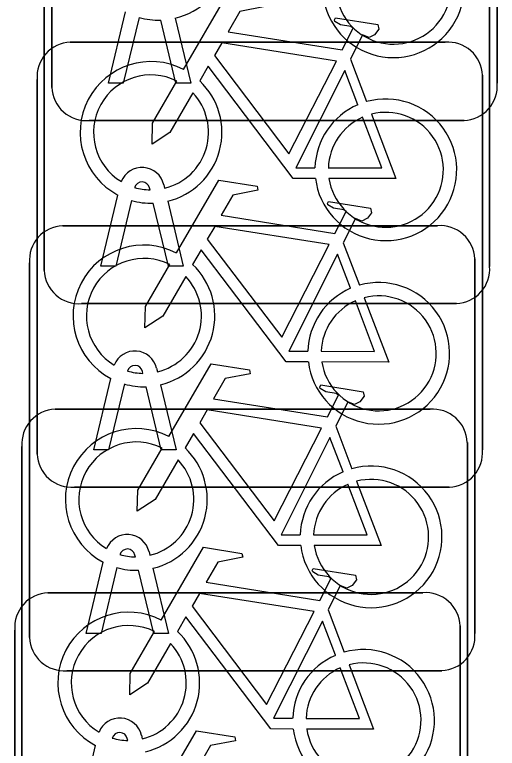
# Model space of a CAD drawing. Extents: x 160888 to 161385, y 386490 to 386908.
# Drawn here: x 161057.978 to 161059.061, y 386755.031 to 386756.678 of the extents above; entities that cross this region are included whole.
import ezdxf

# ---------------------------------------------------------------- set-up
doc = ezdxf.new("R2010")
doc.units = 0
doc.layers.add('IMGEO_Fietsenrek', color=7, linetype='Continuous')

msp = doc.modelspace()

# ---------------------------------------------------------------- linework, layer by layer
at = {"layer": 'IMGEO_Fietsenrek'}
for p, q in [((161058.0615, 386756.5149), (161058.0615, 386757.3558)), ((161058.0615, 386757.3558), (161058.0615, 386756.5149)), ((161059.0605, 386757.3651), (161059.0605, 386756.5242)), ((161059.0605, 386756.5242), (161059.0605, 386757.3651)), ((161058.0445, 386756.1039), (161058.0445, 386756.9448)), ((161058.0445, 386756.9448), (161058.0445, 386756.1039)), ((161059.0435, 386756.9541), (161059.0435, 386756.1132)), ((161059.0435, 386756.1132), (161059.0435, 386756.9541)), ((161058.1885, 386756.5243), (161058.2268, 386756.6843)), ((161058.2572, 386756.6721), (161058.2219, 386756.5243)), ((161058.34, 386756.5243), (161058.3061, 386756.666)), ((161058.3384, 386756.6703), (161058.3734, 386756.5243)), ((161058.1029, 386756.6165), (161058.9438, 386756.6165)), ((161058.9438, 386756.6165), (161058.1029, 386756.6165)), ((161058.7312, 386756.5782), (161058.7675, 386756.483)), ((161058.0285, 386755.6919), (161058.0285, 386756.5328)), ((161058.0285, 386756.5328), (161058.0285, 386755.6919)), ((161059.0275, 386756.5421), (161059.0275, 386755.7012)), ((161059.0275, 386755.7012), (161059.0275, 386756.5421)), ((161058.2219, 386756.5243), (161058.1885, 386756.5243)), ((161058.3734, 386756.5243), (161058.34, 386756.5243)), ((161058.9861, 386756.4405), (161058.1452, 386756.4405)), ((161058.1452, 386756.4405), (161058.9861, 386756.4405)), ((161058.2819, 386756.2849), (161058.2809, 386756.2892)), ((161058.3126, 386756.2964), (161058.3144, 386756.2885)), ((161058.1715, 386756.1133), (161058.2098, 386756.2733)), ((161058.2402, 386756.2611), (161058.2049, 386756.1133)), ((161058.323, 386756.1133), (161058.2891, 386756.255)), ((161058.3214, 386756.2593), (161058.3564, 386756.1133)), ((161058.0859, 386756.2045), (161058.9268, 386756.2045)), ((161058.9268, 386756.2045), (161058.0859, 386756.2045)), ((161058.7152, 386756.1662), (161058.7515, 386756.071)), ((161058.0115, 386755.2799), (161058.0115, 386756.1208)), ((161058.0115, 386756.1208), (161058.0115, 386755.2799)), ((161059.0105, 386756.1301), (161059.0105, 386755.2892)), ((161059.0105, 386755.2892), (161059.0105, 386756.1301)), ((161058.2049, 386756.1133), (161058.1715, 386756.1133)), ((161058.3564, 386756.1133), (161058.323, 386756.1133)), ((161058.9691, 386756.0295), (161058.1282, 386756.0295)), ((161058.1282, 386756.0295), (161058.9691, 386756.0295)), ((161058.2659, 386755.8729), (161058.2649, 386755.8772)), ((161058.2966, 386755.8844), (161058.2984, 386755.8765)), ((161058.1555, 386755.7013), (161058.1938, 386755.8613)), ((161058.2242, 386755.8491), (161058.1889, 386755.7013)), ((161058.307, 386755.7013), (161058.2731, 386755.843)), ((161058.3054, 386755.8473), (161058.3404, 386755.7013)), ((161058.0689, 386755.7925), (161058.9098, 386755.7925)), ((161058.9098, 386755.7925), (161058.0689, 386755.7925)), ((161058.6982, 386755.7542), (161058.7345, 386755.659)), ((161057.9945, 386754.8679), (161057.9945, 386755.7088)), ((161057.9945, 386755.7088), (161057.9945, 386754.8679)), ((161058.9935, 386755.7181), (161058.9935, 386754.8772)), ((161058.9935, 386754.8772), (161058.9935, 386755.7181)), ((161058.1889, 386755.7013), (161058.1555, 386755.7013)), ((161058.3404, 386755.7013), (161058.307, 386755.7013)), ((161058.9531, 386755.6175), (161058.1122, 386755.6175)), ((161058.1122, 386755.6175), (161058.9531, 386755.6175)), ((161058.2489, 386755.4609), (161058.2479, 386755.4652)), ((161058.2796, 386755.4724), (161058.2814, 386755.4645)), ((161058.1385, 386755.2893), (161058.1768, 386755.4493)), ((161058.2072, 386755.4371), (161058.1719, 386755.2893)), ((161058.29, 386755.2893), (161058.2561, 386755.431)), ((161058.2884, 386755.4353), (161058.3234, 386755.2893)), ((161058.0529, 386755.3805), (161058.8938, 386755.3805)), ((161058.8938, 386755.3805), (161058.0529, 386755.3805)), ((161058.6812, 386755.3422), (161058.7175, 386755.247)), ((161057.9785, 386754.4559), (161057.9785, 386755.2968)), ((161057.9785, 386755.2968), (161057.9785, 386754.4559)), ((161058.9775, 386755.3061), (161058.9775, 386754.4652)), ((161058.9775, 386754.4652), (161058.9775, 386755.3061)), ((161058.1719, 386755.2893), (161058.1385, 386755.2893)), ((161058.3234, 386755.2893), (161058.29, 386755.2893)), ((161058.9361, 386755.2055), (161058.0952, 386755.2055)), ((161058.0952, 386755.2055), (161058.9361, 386755.2055)), ((161058.2319, 386755.0489), (161058.2309, 386755.0532)), ((161058.2626, 386755.0604), (161058.2644, 386755.0525)), ((161058.1215, 386754.8773), (161058.1598, 386755.0373))]:
    msp.add_line(p, q, dxfattribs=at)
for points in [[(161058.3571, 386756.5552), (161058.4518, 386756.7187), (161058.538, 386756.7049), (161058.5397, 386756.6962), (161058.4836, 386756.6853), (161058.4574, 386756.64), (161058.7126, 386756.5992)], [(161058.7126, 386756.5992), (161058.7376, 386756.648), (161058.7325, 386756.652), (161058.7093, 386756.6557), (161058.6966, 386756.6632), (161058.6956, 386756.6663), (161058.6978, 386756.6709), (161058.7926, 386756.6558), (161058.7949, 386756.6455), (161058.7855, 386756.6331), (161058.7731, 386756.6267), (161058.7586, 386756.6329), (161058.7312, 386756.5782)], [(161058.6997, 386756.574), (161058.4429, 386756.615), (161058.4262, 386756.5862), (161058.5932, 386756.3659), (161058.6997, 386756.574)], [(161058.6528, 386756.3105), (161058.6031, 386756.3106), (161058.4124, 386756.5623), (161058.3934, 386756.5295)], [(161058.7477, 386756.476), (161058.7184, 386756.5528), (161058.609, 386756.3347), (161058.6517, 386756.3346)], [(161058.3778, 386756.5027), (161058.3262, 386756.4135), (161058.2863, 386756.3875), (161058.2875, 386756.435), (161058.342, 386756.5292)], [(161058.6817, 386756.3345), (161058.8016, 386756.3343), (161058.7584, 386756.4479)], [(161058.7782, 386756.4548), (161058.8332, 386756.3102), (161058.6831, 386756.3105)], [(161058.3411, 386756.1432), (161058.4358, 386756.3067), (161058.522, 386756.2929), (161058.5237, 386756.2842), (161058.4676, 386756.2733), (161058.4414, 386756.228), (161058.6966, 386756.1872)], [(161058.6966, 386756.1872), (161058.7216, 386756.236), (161058.7165, 386756.24), (161058.6933, 386756.2437), (161058.6806, 386756.2512), (161058.6796, 386756.2543), (161058.6818, 386756.2589), (161058.7766, 386756.2438), (161058.7789, 386756.2335), (161058.7695, 386756.2211), (161058.7571, 386756.2147), (161058.7426, 386756.2209), (161058.7152, 386756.1662)], [(161058.6837, 386756.162), (161058.4269, 386756.203), (161058.4102, 386756.1742), (161058.5772, 386755.9539), (161058.6837, 386756.162)], [(161058.6368, 386755.8985), (161058.5871, 386755.8986), (161058.3964, 386756.1503), (161058.3774, 386756.1175)], [(161058.7317, 386756.064), (161058.7024, 386756.1408), (161058.593, 386755.9227), (161058.6357, 386755.9226)], [(161058.3618, 386756.0907), (161058.3102, 386756.0015), (161058.2703, 386755.9755), (161058.2715, 386756.023), (161058.326, 386756.1172)], [(161058.6657, 386755.9225), (161058.7856, 386755.9223), (161058.7424, 386756.0359)], [(161058.7622, 386756.0428), (161058.8172, 386755.8982), (161058.6671, 386755.8985)], [(161058.3241, 386755.7312), (161058.4188, 386755.8947), (161058.505, 386755.8809), (161058.5067, 386755.8722), (161058.4506, 386755.8613), (161058.4244, 386755.816), (161058.6796, 386755.7752)], [(161058.6796, 386755.7752), (161058.7046, 386755.824), (161058.6995, 386755.828), (161058.6763, 386755.8317), (161058.6636, 386755.8392), (161058.6626, 386755.8423), (161058.6648, 386755.8469), (161058.7596, 386755.8318), (161058.7619, 386755.8215), (161058.7525, 386755.8091), (161058.7401, 386755.8027), (161058.7256, 386755.8089), (161058.6982, 386755.7542)], [(161058.6667, 386755.75), (161058.4099, 386755.791), (161058.3932, 386755.7622), (161058.5602, 386755.5419), (161058.6667, 386755.75)], [(161058.6198, 386755.4865), (161058.5701, 386755.4866), (161058.3794, 386755.7383), (161058.3604, 386755.7055)], [(161058.7147, 386755.652), (161058.6854, 386755.7288), (161058.576, 386755.5107), (161058.6187, 386755.5106)], [(161058.3448, 386755.6787), (161058.2932, 386755.5895), (161058.2533, 386755.5635), (161058.2545, 386755.611), (161058.309, 386755.7052)], [(161058.6487, 386755.5105), (161058.7686, 386755.5103), (161058.7254, 386755.6239)], [(161058.7452, 386755.6308), (161058.8002, 386755.4862), (161058.6501, 386755.4865)], [(161058.3071, 386755.3192), (161058.4018, 386755.4827), (161058.488, 386755.4689), (161058.4897, 386755.4602), (161058.4336, 386755.4493), (161058.4074, 386755.404), (161058.6626, 386755.3632)], [(161058.6626, 386755.3632), (161058.6876, 386755.412), (161058.6825, 386755.416), (161058.6593, 386755.4197), (161058.6466, 386755.4272), (161058.6456, 386755.4303), (161058.6478, 386755.4349), (161058.7426, 386755.4198), (161058.7449, 386755.4095), (161058.7355, 386755.3971), (161058.7231, 386755.3907), (161058.7086, 386755.3969), (161058.6812, 386755.3422)], [(161058.6497, 386755.338), (161058.3929, 386755.379), (161058.3762, 386755.3502), (161058.5432, 386755.1299), (161058.6497, 386755.338)], [(161058.6028, 386755.0745), (161058.5531, 386755.0746), (161058.3624, 386755.3263), (161058.3434, 386755.2935)], [(161058.6977, 386755.24), (161058.6684, 386755.3168), (161058.559, 386755.0987), (161058.6017, 386755.0986)], [(161058.3278, 386755.2667), (161058.2762, 386755.1775), (161058.2363, 386755.1515), (161058.2375, 386755.199), (161058.292, 386755.2932)], [(161058.6317, 386755.0985), (161058.7516, 386755.0983), (161058.7084, 386755.2119)], [(161058.7282, 386755.2188), (161058.7832, 386755.0742), (161058.6331, 386755.0745)], [(161058.2911, 386754.9072), (161058.3858, 386755.0707), (161058.472, 386755.0569), (161058.4737, 386755.0482), (161058.4176, 386755.0373), (161058.3914, 386754.992), (161058.6466, 386754.9512)]]:
    msp.add_lwpolyline(points, dxfattribs=at)
for centre, radius, start, end in [((161058.3011, 386756.8249), 0.159, 283.5766, 46.6042), ((161058.8277, 386756.7409), 0.159, 187.0065, 105.7708), ((161058.8277, 386756.7409), 0.129, 188.6715, 104.5883), ((161058.3011, 386756.8249), 0.159, 253.9967, 271.7867), ((161058.1062, 386756.5386), 0.0779, 92.4484, 184.2845), ((161058.1062, 386756.5386), 0.0779, 92.4484, 184.2845), ((161058.9496, 386756.5388), 0.0779, 2.4484, 94.2845), ((161058.9496, 386756.5388), 0.0779, 2.4484, 94.2845), ((161058.2841, 386756.4139), 0.159, 62.6766, 242.1369), ((161058.2841, 386756.4139), 0.129, 63.3192, 238.903), ((161058.2841, 386756.4139), 0.159, 283.5766, 46.6042), ((161058.1394, 386756.5182), 0.0779, 182.4484, 274.2845), ((161058.1394, 386756.5182), 0.0779, 182.4484, 274.2845), ((161058.9828, 386756.5184), 0.0779, 272.4484, 4.2845), ((161058.9828, 386756.5184), 0.0779, 272.4484, 4.2845), ((161058.2841, 386756.4139), 0.129, 283.6043, 43.4302), ((161058.8107, 386756.3299), 0.159, 187.0065, 105.7708), ((161058.8107, 386756.3299), 0.159, 113.3408, 178.3217), ((161058.8107, 386756.3299), 0.129, 113.923, 177.9556), ((161058.8107, 386756.3299), 0.129, 188.6715, 104.5883), ((161058.2639, 386756.2853), 0.0499, 12.8025, 158.6934), ((161058.2639, 386756.2853), 0.0174, 12.8025, 163.4502), ((161058.2841, 386756.4139), 0.129, 253.415, 269.0204), ((161058.2841, 386756.4139), 0.159, 253.9967, 271.7867), ((161058.0892, 386756.1266), 0.0779, 92.4484, 184.2845), ((161058.0892, 386756.1266), 0.0779, 92.4484, 184.2845), ((161058.9326, 386756.1268), 0.0779, 2.4484, 94.2845), ((161058.9326, 386756.1268), 0.0779, 2.4484, 94.2845), ((161058.2681, 386756.0019), 0.159, 62.6766, 242.1369), ((161058.2681, 386756.0019), 0.129, 63.3192, 238.903), ((161058.2681, 386756.0019), 0.159, 283.5766, 46.6042), ((161058.1224, 386756.1072), 0.0779, 182.4484, 274.2845), ((161058.1224, 386756.1072), 0.0779, 182.4484, 274.2845), ((161058.9658, 386756.1074), 0.0779, 272.4484, 4.2845), ((161058.9658, 386756.1074), 0.0779, 272.4484, 4.2845), ((161058.2681, 386756.0019), 0.129, 283.6043, 43.4302), ((161058.7947, 386755.9179), 0.159, 187.0065, 105.7708), ((161058.7947, 386755.9179), 0.159, 113.3408, 178.3217), ((161058.7947, 386755.9179), 0.129, 113.923, 177.9556), ((161058.7947, 386755.9179), 0.129, 188.6715, 104.5883), ((161058.2479, 386755.8733), 0.0499, 12.8025, 158.6934), ((161058.2479, 386755.8733), 0.0174, 12.8025, 163.4502), ((161058.2681, 386756.0019), 0.129, 253.415, 269.0204), ((161058.2681, 386756.0019), 0.159, 253.9967, 271.7867), ((161058.0722, 386755.7146), 0.0779, 92.4484, 184.2845), ((161058.0722, 386755.7146), 0.0779, 92.4484, 184.2845), ((161058.9156, 386755.7148), 0.0779, 2.4484, 94.2845), ((161058.9156, 386755.7148), 0.0779, 2.4484, 94.2845), ((161058.2511, 386755.5899), 0.159, 62.6766, 242.1369), ((161058.2511, 386755.5899), 0.129, 63.3192, 238.903), ((161058.2511, 386755.5899), 0.159, 283.5766, 46.6042), ((161058.1064, 386755.6952), 0.0779, 182.4484, 274.2845), ((161058.1064, 386755.6952), 0.0779, 182.4484, 274.2845), ((161058.9498, 386755.6954), 0.0779, 272.4484, 4.2845), ((161058.9498, 386755.6954), 0.0779, 272.4484, 4.2845), ((161058.2511, 386755.5899), 0.129, 283.6043, 43.4302), ((161058.7777, 386755.5059), 0.159, 187.0065, 105.7708), ((161058.7777, 386755.5059), 0.159, 113.3408, 178.3217), ((161058.7777, 386755.5059), 0.129, 113.923, 177.9556), ((161058.7777, 386755.5059), 0.129, 188.6715, 104.5883), ((161058.2309, 386755.4613), 0.0499, 12.8025, 158.6934), ((161058.2309, 386755.4613), 0.0174, 12.8025, 163.4502), ((161058.2511, 386755.5899), 0.129, 253.415, 269.0204), ((161058.2511, 386755.5899), 0.159, 253.9967, 271.7867), ((161058.0562, 386755.3026), 0.0779, 92.4484, 184.2845), ((161058.0562, 386755.3026), 0.0779, 92.4484, 184.2845), ((161058.8996, 386755.3028), 0.0779, 2.4484, 94.2845), ((161058.8996, 386755.3028), 0.0779, 2.4484, 94.2845), ((161058.2341, 386755.1779), 0.159, 62.6766, 242.1369), ((161058.2341, 386755.1779), 0.129, 63.3192, 238.903), ((161058.2341, 386755.1779), 0.159, 283.5766, 46.6042), ((161058.0894, 386755.2832), 0.0779, 182.4484, 274.2845), ((161058.0894, 386755.2832), 0.0779, 182.4484, 274.2845), ((161058.9328, 386755.2834), 0.0779, 272.4484, 4.2845), ((161058.9328, 386755.2834), 0.0779, 272.4484, 4.2845), ((161058.2341, 386755.1779), 0.129, 283.6043, 43.4302), ((161058.7607, 386755.0939), 0.159, 187.0065, 105.7708), ((161058.7607, 386755.0939), 0.159, 113.3408, 178.3217), ((161058.7607, 386755.0939), 0.129, 113.923, 177.9556), ((161058.7607, 386755.0939), 0.129, 188.6715, 104.5883), ((161058.2139, 386755.0493), 0.0499, 12.8025, 158.6934), ((161058.2139, 386755.0493), 0.0174, 12.8025, 163.4502), ((161058.2341, 386755.1779), 0.129, 253.415, 269.0204)]:
    msp.add_arc(centre, radius, start, end, dxfattribs=at)

doc.saveas('drawing.dxf')
